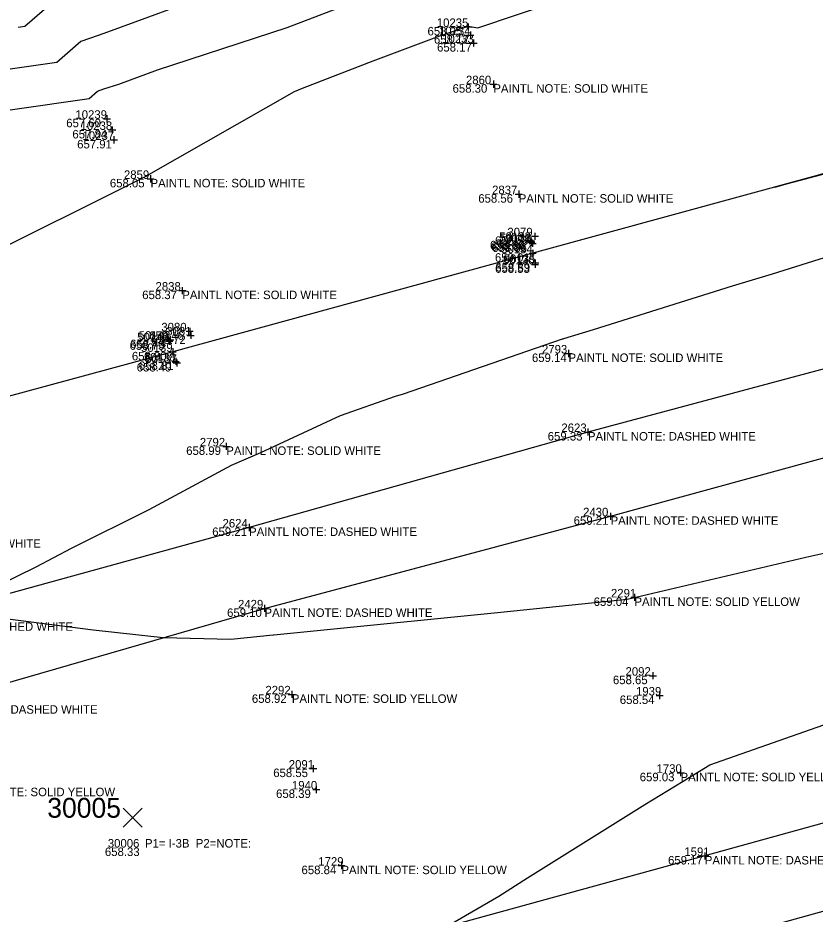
# Model space of a CAD drawing. Extents: x 2129350 to 2137777, y 657588 to 659885.
# Drawn here: x 2132942 to 2133054.6, y 658646.9 to 658773.5 of the extents above; entities that cross this region are included whole.
import ezdxf

# ---------------------------------------------------------------- set-up
doc = ezdxf.new("R2010")
doc.units = 0
for name, color, linetype in [('DT_X_Contour_Major', 7, 'Continuous'), ('DT_X_Contour_Minor', 7, 'Continuous'), ('GK_Visualization', 7, 'Continuous'), ('PV_X_COP', 7, 'Continuous'), ('SV_X_Shot_Marker', 7, 'Continuous'), ('SV_X_Text_Comment', 7, 'Continuous'), ('SV_X_Text_Description', 7, 'Continuous'), ('SV_X_Text_Elevation', 7, 'Continuous'), ('SV_X_Text_Name', 7, 'Continuous')]:
    doc.layers.add(name, color=color, linetype=linetype)

msp = doc.modelspace()

# ---------------------------------------------------------------- linework, layer by layer
at = {"layer": 'DT_X_Contour_Major'}
msp.add_lwpolyline([(2132911.21, 658789.6), (2132925.11, 658791.51), (2132931.92, 658792.38), (2132935.49, 658792.51), (2132935.73, 658792.13), (2132944.77, 658788.63), (2132947.74, 658788.78), (2132952.31, 658788.4), (2132954.84, 658788.51), (2132974.29, 658786.59), (2132953.12, 658778.78), (2132952.52, 658778.59), (2132948.53, 658777.12), (2132942.99, 658772.27), (2132942.05, 658772.13)], dxfattribs=at)
at = {"layer": 'DT_X_Contour_Minor'}
for points in [[(2132937.9, 658740.08), (2132957.67, 658749.9), (2132960.3, 658751.23), (2132960.5, 658751.35), (2132981.06, 658763.11), (2132982.2, 658763.55), (2132992.21, 658767.42), (2133001.62, 658770.94), (2133004.32, 658771.88), (2133005.6, 658772.31), (2133006.97, 658772.1), (2133028.4, 658779.33)], [(2132969.59, 658776.96), (2132954.69, 658771.46), (2132953.33, 658771.02), (2132950.9, 658770.13), (2132947.52, 658767.17), (2132932.67, 658765.06), (2132929.82, 658764.07), (2132927.54, 658764.98), (2132910.88, 658764.7), (2132904.05, 658775.29)], [(2132886.7, 658776.34), (2132892.1, 658766.64), (2132898.13, 658762.36), (2132903.95, 658755.24), (2132908.31, 658756.63), (2132915.98, 658758.75), (2132929.19, 658758.97), (2132929.71, 658758.77), (2132930.35, 658758.99), (2132952.06, 658762.08), (2132953.27, 658763.14), (2132954.14, 658763.46), (2132956.26, 658764.14), (2132961.73, 658766.16), (2132980.04, 658772.15), (2132990.15, 658776.03)], [(2133061.24, 658752.84), (2133048.91, 658749.6), (2133061.78, 658753.22)], [(2133055.84, 658697.84), (2133053.3, 658697.3), (2133029.3, 658691.61), (2133029.12, 658691.57), (2133028.09, 658691.36), (2133010.24, 658689.51), (2133003.65, 658688.86), (2132991.36, 658687.61), (2132978.15, 658686.32), (2132978.05, 658686.31), (2132972.09, 658685.7), (2132962.51, 658685.95), (2132952.62, 658687), (2132931.78, 658689.7), (2132944.58, 658695.98), (2132949.59, 658698.6), (2132960.55, 658704.08), (2132972.19, 658710.33), (2132976.31, 658712.11), (2132987.6, 658717.35), (2132995.37, 658720.08), (2132996.49, 658720.41), (2133018.94, 658728.15), (2133019.05, 658728.18), (2133019.12, 658728.21), (2133023.32, 658729.49), (2133042.97, 658735.64), (2133048.58, 658737.36), (2133066.72, 658743.02)], [(2133002.3, 658645.04), (2133009.94, 658649.47), (2133014.01, 658652.02), (2133030.59, 658662.41), (2133035.96, 658665.71), (2133039.77, 658668), (2133059.32, 658674.87)]]:
    msp.add_lwpolyline(points, dxfattribs=at)
at = {"layer": 'GK_Visualization'}
for p, q in [((2132956.89, 658659.19), (2132959.55, 658661.86)), ((2132956.89, 658661.86), (2132959.55, 658659.19))]:
    msp.add_line(p, q, dxfattribs=at)
at = {"layer": 'PV_X_COP'}
for points in [[(2133730.22, 658936.63), (2133702.62, 658928.99), (2133654.91, 658915.86), (2133605.08, 658902.34), (2133554.92, 658888.56), (2133509.82, 658876.27), (2133459.08, 658862.07), (2133410.5, 658848.76), (2133362.33, 658835.49), (2133317.19, 658823.07), (2133266.35, 658808.95), (2133217.78, 658795.57), (2133170.89, 658782.95), (2133115.31, 658767.84), (2133063.51, 658753.59), (2133014.74, 658740.25), (2132963.88, 658726.32), (2132916.79, 658713.58), (2132868.39, 658700.1), (2132821.62, 658687.28), (2132770.55, 658673.15), (2132722.89, 658660.22), (2132675.02, 658647)], [(2133215.32, 658767.73), (2133166.74, 658754.23), (2133119.6, 658741.39), (2133071.19, 658728.03), (2133022.53, 658715), (2132974.67, 658701.52), (2132926.07, 658688.13), (2132877.85, 658674.99), (2132830.06, 658661.48)], [(2132158.56, 658463.82), (2132206.06, 658477.43), (2132254.46, 658490.67), (2132302.65, 658503.88), (2132350.77, 658517.2), (2132399.19, 658530.48), (2132447.47, 658543.51), (2132495.63, 658557.08), (2132543.81, 658570.09), (2132591.55, 658583.09), (2132640.05, 658596.45), (2132688.42, 658610.15), (2132736.65, 658623.32), (2132784.37, 658636.37), (2132832.92, 658649.95), (2132881.17, 658663.77), (2132929.56, 658676.42), (2132976.85, 658690.09), (2133025.73, 658703.1), (2133073.54, 658716.2), (2133122.49, 658729.47), (2133170.2, 658742.4), (2133218.35, 658756.09)], [(2133231.73, 658708.1), (2133182.27, 658694.97), (2133135.39, 658681.51), (2133086.93, 658668.38), (2133039.04, 658655.13), (2132990.92, 658641.92), (2132942.65, 658628.45), (2132894.02, 658615.4), (2132846.1, 658602.28)], [(2132174.31, 658404.93), (2132222.67, 658417.74), (2132270.69, 658431.48), (2132318.95, 658444.56), (2132367.41, 658457.86), (2132415.25, 658471.4), (2132463.1, 658484.3), (2132511.79, 658497.66), (2132560.13, 658510.6), (2132608.07, 658523.88), (2132655.96, 658537.1), (2132704.86, 658550.94), (2132752.71, 658564.13), (2132800.76, 658577.31), (2132849.39, 658590.61), (2132897.29, 658603.91), (2132945.59, 658617.44), (2132994.02, 658630.57), (2133042.01, 658643.54), (2133090.19, 658656.9), (2133138.56, 658670.06), (2133186.63, 658683.38), (2133234.84, 658696.93)]]:
    msp.add_lwpolyline(points, dxfattribs=at)
at = {"layer": 'SV_X_Shot_Marker'}
for p, q in [((2133005.13, 658772.21), (2133006.13, 658772.21)), ((2133005.63, 658772.71), (2133005.63, 658771.71)), ((2133005.63, 658772.21), (2133005.63, 658772.21)), ((2133005.93, 658771.55), (2133005.93, 658770.55)), ((2133005.43, 658771.05), (2133006.43, 658771.05)), ((2133005.93, 658771.05), (2133005.93, 658771.05)), ((2133006.39, 658770.43), (2133006.39, 658769.43)), ((2133005.89, 658769.93), (2133006.89, 658769.93)), ((2133006.39, 658769.93), (2133006.39, 658769.93)), ((2133008.67, 658764.12), (2133009.67, 658764.12)), ((2133009.17, 658764.62), (2133009.17, 658763.62)), ((2133009.17, 658764.12), (2133009.17, 658764.12)), ((2132954.09, 658759.24), (2132955.09, 658759.24)), ((2132954.59, 658759.74), (2132954.59, 658758.74)), ((2132954.59, 658759.24), (2132954.59, 658759.24)), ((2132954.83, 658757.66), (2132955.83, 658757.66)), ((2132955.33, 658758.16), (2132955.33, 658757.16)), ((2132955.33, 658757.66), (2132955.33, 658757.66)), ((2132955.58, 658756.76), (2132955.58, 658755.76)), ((2132955.08, 658756.26), (2132956.08, 658756.26)), ((2132955.58, 658756.26), (2132955.58, 658756.26)), ((2132960.25, 658750.75), (2132961.25, 658750.75)), ((2132960.75, 658751.25), (2132960.75, 658750.25)), ((2132960.75, 658750.75), (2132960.75, 658750.75)), ((2133012.76, 658749.09), (2133012.76, 658748.09)), ((2133012.26, 658748.59), (2133013.26, 658748.59)), ((2133012.76, 658748.59), (2133012.76, 658748.59)), ((2133014.46, 658742.51), (2133014.46, 658741.51)), ((2133014.55, 658742.64), (2133015.55, 658742.64)), ((2133015.05, 658743.14), (2133015.05, 658742.14)), ((2133015.05, 658742.64), (2133015.05, 658742.64)), ((2133013.96, 658742.01), (2133014.96, 658742.01)), ((2133014.05, 658741.79), (2133015.05, 658741.79)), ((2133014.21, 658741.63), (2133015.21, 658741.63)), ((2133014.46, 658742.01), (2133014.46, 658742.01)), ((2133014.55, 658742.29), (2133014.55, 658741.29)), ((2133014.55, 658741.79), (2133014.55, 658741.79)), ((2133014.71, 658742.13), (2133014.71, 658741.13)), ((2133014.71, 658741.63), (2133014.71, 658741.63)), ((2133014.24, 658740.25), (2133015.24, 658740.25)), ((2133014.74, 658740.75), (2133014.74, 658739.75)), ((2133014.74, 658740.25), (2133014.74, 658740.25)), ((2133014.56, 658738.68), (2133015.56, 658738.68)), ((2133014.6, 658738.88), (2133015.6, 658738.88)), ((2133015.06, 658739.18), (2133015.06, 658738.18)), ((2133015.06, 658738.68), (2133015.06, 658738.68)), ((2133015.1, 658739.38), (2133015.1, 658738.38)), ((2133015.1, 658738.88), (2133015.1, 658738.88)), ((2132964.73, 658734.97), (2132965.73, 658734.97)), ((2132965.23, 658735.47), (2132965.23, 658734.47)), ((2132965.23, 658734.97), (2132965.23, 658734.97)), ((2132963.52, 658728.54), (2132963.52, 658727.54)), ((2132965.78, 658729.22), (2132966.78, 658729.22)), ((2132965.92, 658728.64), (2132966.92, 658728.64)), ((2132966.28, 658729.72), (2132966.28, 658728.72)), ((2132966.28, 658729.22), (2132966.28, 658729.22)), ((2132966.42, 658729.14), (2132966.42, 658728.14)), ((2132966.42, 658728.64), (2132966.42, 658728.64)), ((2132962.91, 658727.81), (2132963.91, 658727.81)), ((2132963.02, 658728.04), (2132964.02, 658728.04)), ((2132963.41, 658728.31), (2132963.41, 658727.31)), ((2132963.41, 658727.81), (2132963.41, 658727.81)), ((2132963.52, 658728.04), (2132963.52, 658728.04)), ((2132963.38, 658726.32), (2132964.38, 658726.32)), ((2132963.88, 658726.82), (2132963.88, 658725.82)), ((2132963.88, 658726.32), (2132963.88, 658726.32)), ((2133019.29, 658726.09), (2133020.29, 658726.09)), ((2133019.79, 658726.59), (2133019.79, 658725.59)), ((2133019.79, 658726.09), (2133019.79, 658726.09)), ((2132963.8, 658724.97), (2132964.8, 658724.97)), ((2132963.96, 658724.75), (2132964.96, 658724.75)), ((2132964.3, 658725.47), (2132964.3, 658724.47)), ((2132964.3, 658724.97), (2132964.3, 658724.97)), ((2132964.46, 658725.25), (2132964.46, 658724.25)), ((2132964.46, 658724.75), (2132964.46, 658724.75)), ((2133022.03, 658715), (2133023.03, 658715)), ((2133022.53, 658715.5), (2133022.53, 658714.5)), ((2133022.53, 658715), (2133022.53, 658715)), ((2132971.45, 658713.47), (2132971.45, 658712.47)), ((2132970.95, 658712.97), (2132971.95, 658712.97)), ((2132971.45, 658712.97), (2132971.45, 658712.97)), ((2133025.73, 658703.6), (2133025.73, 658702.6)), ((2132974.67, 658702.02), (2132974.67, 658701.02)), ((2133025.23, 658703.1), (2133026.23, 658703.1)), ((2133025.73, 658703.1), (2133025.73, 658703.1)), ((2132974.17, 658701.52), (2132975.17, 658701.52)), ((2132974.67, 658701.52), (2132974.67, 658701.52)), ((2133029.1, 658692.14), (2133029.1, 658691.14)), ((2132976.85, 658690.59), (2132976.85, 658689.59)), ((2133028.6, 658691.64), (2133029.6, 658691.64)), ((2133029.1, 658691.64), (2133029.1, 658691.64)), ((2132976.35, 658690.09), (2132977.35, 658690.09)), ((2132976.85, 658690.09), (2132976.85, 658690.09)), ((2133031.22, 658680.59), (2133032.22, 658680.59)), ((2133031.72, 658681.09), (2133031.72, 658680.09)), ((2133031.72, 658680.59), (2133031.72, 658680.59)), ((2132980.21, 658677.95), (2132981.21, 658677.95)), ((2132980.71, 658678.45), (2132980.71, 658677.45)), ((2132980.71, 658677.95), (2132980.71, 658677.95)), ((2133032.66, 658678.29), (2133032.66, 658677.29)), ((2133032.16, 658677.79), (2133033.16, 658677.79)), ((2133032.66, 658677.79), (2133032.66, 658677.79)), ((2132983.72, 658667.97), (2132983.72, 658666.97)), ((2132983.22, 658667.47), (2132984.22, 658667.47)), ((2132983.72, 658667.47), (2132983.72, 658667.47)), ((2133035.12, 658666.88), (2133036.12, 658666.88)), ((2133035.62, 658667.38), (2133035.62, 658666.38)), ((2133035.62, 658666.88), (2133035.62, 658666.88)), ((2132983.65, 658664.52), (2132984.65, 658664.52)), ((2132984.15, 658665.02), (2132984.15, 658664.02)), ((2132984.15, 658664.52), (2132984.15, 658664.52)), ((2133038.54, 658655.13), (2133039.54, 658655.13)), ((2133039.04, 658655.63), (2133039.04, 658654.63)), ((2133039.04, 658655.13), (2133039.04, 658655.13)), ((2132987.71, 658654.26), (2132987.71, 658653.26)), ((2132987.21, 658653.76), (2132988.21, 658653.76)), ((2132987.71, 658653.76), (2132987.71, 658653.76))]:
    msp.add_line(p, q, dxfattribs=at)

# ---------------------------------------------------------------- texts
at = {"layer": 'GK_Visualization'}
msp.add_text('30005', height=2.8, dxfattribs=at).set_placement((2132946.16, 658660.53))
at = {"layer": 'SV_X_Text_Comment'}
for s, p in [('PAINTL NOTE: SOLID WHITE', (2133009.17, 658762.92)), ('PAINTL NOTE: SOLID WHITE', (2132960.75, 658749.55)), ('PAINTL NOTE: SOLID WHITE', (2133012.76, 658747.39)), ('PAINTL NOTE: SOLID WHITE', (2132965.23, 658733.77)), ('PAINTL NOTE: SOLID WHITE', (2133019.79, 658724.89)), ('PAINTL NOTE: DASHED WHITE', (2133022.53, 658713.8)), ('PAINTL NOTE: SOLID WHITE', (2132971.45, 658711.77)), ('PAINTL NOTE: DASHED WHITE', (2133025.73, 658701.9)), ('PAINTL NOTE: DASHED WHITE', (2132974.67, 658700.32)), ('PAINTL NOTE: SOLID WHITE', (2132923.41, 658698.66)), ('PAINTL NOTE: SOLID YELLOW', (2133029.1, 658690.44)), ('PAINTL NOTE: DASHED WHITE', (2132976.85, 658688.89)), ('PAINTL NOTE: DASHED WHITE', (2132926.07, 658686.93)), ('PAINTL NOTE: SOLID YELLOW', (2132980.71, 658676.75)), ('PAINTL NOTE: DASHED WHITE', (2132929.56, 658675.22)), ('PAINTL NOTE: SOLID YELLOW', (2133035.62, 658665.68)), ('PAINTL NOTE: SOLID YELLOW', (2132932.38, 658663.57)), ('PAINTL NOTE: DASHED WHITE', (2133039.04, 658653.93)), ('PAINTL NOTE: SOLID YELLOW', (2132987.71, 658652.56))]:
    msp.add_text(s, height=1.2, dxfattribs=at).set_placement(p)
at = {"layer": 'SV_X_Text_Description'}
msp.add_text('P1= I-3B  P2=NOTE:', height=1.2, dxfattribs=at).set_placement((2132959.96, 658656.32))
at = {"layer": 'SV_X_Text_Elevation'}
for s, p in [('658.05', (2132999.87, 658771.01)), ('658.12', (2133000.78, 658769.85)), ('658.17', (2133001.22, 658768.73)), ('658.30', (2133003.41, 658762.92)), ('657.60', (2132948.84, 658758.04)), ('657.84', (2132949.71, 658756.46)), ('657.91', (2132950.38, 658755.05)), ('658.05', (2132955, 658749.55)), ('658.56', (2133007.04, 658747.39)), ('658.57', (2133009.41, 658741.44)), ('658.60', (2133008.69, 658740.8)), ('658.86', (2133008.84, 658740.59)), ('658.86', (2133009, 658740.43)), ('659.01', (2133009.4, 658739.05)), ('658.53', (2133009.42, 658737.48)), ('658.89', (2133009.45, 658737.67)), ('658.37', (2132959.57, 658733.77)), ('658.46', (2132960.55, 658728.02)), ('658.72', (2132960.81, 658727.44)), ('658.75', (2132957.79, 658726.61)), ('658.43', (2132957.87, 658726.84)), ('658.90', (2132958.11, 658725.12)), ('659.14', (2133014.62, 658724.89)), ('658.49', (2132958.8, 658723.55)), ('658.81', (2132959.09, 658723.77)), ('659.33', (2133016.85, 658713.8)), ('658.99', (2132965.78, 658711.77)), ('659.21', (2133020.52, 658701.9)), ('659.21', (2132969.46, 658700.32)), ('659.04', (2133023.34, 658690.44)), ('659.10', (2132971.56, 658688.89)), ('658.65', (2133026.06, 658679.39)), ('658.92', (2132975.06, 658676.75)), ('658.54', (2133027.03, 658676.59)), ('658.55', (2132978.08, 658666.27)), ('659.03', (2133029.85, 658665.68)), ('658.39', (2132978.48, 658663.32)), ('658.33', (2132954.3, 658655.12)), ('659.17', (2133033.85, 658653.93)), ('658.84', (2132982.07, 658652.56))]:
    msp.add_text(s, height=1.2, dxfattribs=at).set_placement(p)
at = {"layer": 'SV_X_Text_Name'}
for s, p in [('10235', (2133001.18, 658772.21)), ('10234', (2133001.49, 658771.05)), ('10233', (2133001.94, 658769.93)), ('2860', (2133005.3, 658764.12)), ('10239', (2132950.13, 658759.24)), ('10238', (2132950.87, 658757.66)), ('10237', (2132951.14, 658756.26)), ('2859', (2132956.99, 658750.75)), ('2837', (2133008.99, 658748.59)), ('3079', (2133011.15, 658742.64)), ('50132', (2133010, 658742.01)), ('50133', (2133010.09, 658741.79)), ('3078', (2133010.82, 658741.63)), ('50134', (2133010.28, 658740.25)), ('50136', (2133010.52, 658738.68)), ('50135', (2133010.63, 658738.88)), ('2838', (2132961.45, 658734.97)), ('3080', (2132962.27, 658729.22)), ('3081', (2132962.96, 658728.64)), ('50140', (2132958.85, 658727.81)), ('50142', (2132959.07, 658728.04)), ('50139', (2132959.4, 658726.32)), ('2793', (2133016.04, 658726.09)), ('50138', (2132959.82, 658724.97)), ('50137', (2132959.99, 658724.75)), ('2623', (2133018.78, 658715)), ('2792', (2132967.71, 658712.97)), ('2430', (2133021.84, 658703.1)), ('2624', (2132970.92, 658701.52)), ('2291', (2133025.78, 658691.64)), ('2429', (2132973.1, 658690.09)), ('2092', (2133027.84, 658680.59)), ('2292', (2132976.97, 658677.95)), ('1939', (2133029.32, 658677.79)), ('2091', (2132980.27, 658667.47)), ('1730', (2133032.22, 658666.88)), ('1940', (2132980.72, 658664.52)), ('30006', (2132954.71, 658656.32)), ('1591', (2133036.15, 658655.13)), ('1729', (2132984.44, 658653.76))]:
    msp.add_text(s, height=1.2, dxfattribs=at).set_placement(p)

doc.saveas('drawing.dxf')
